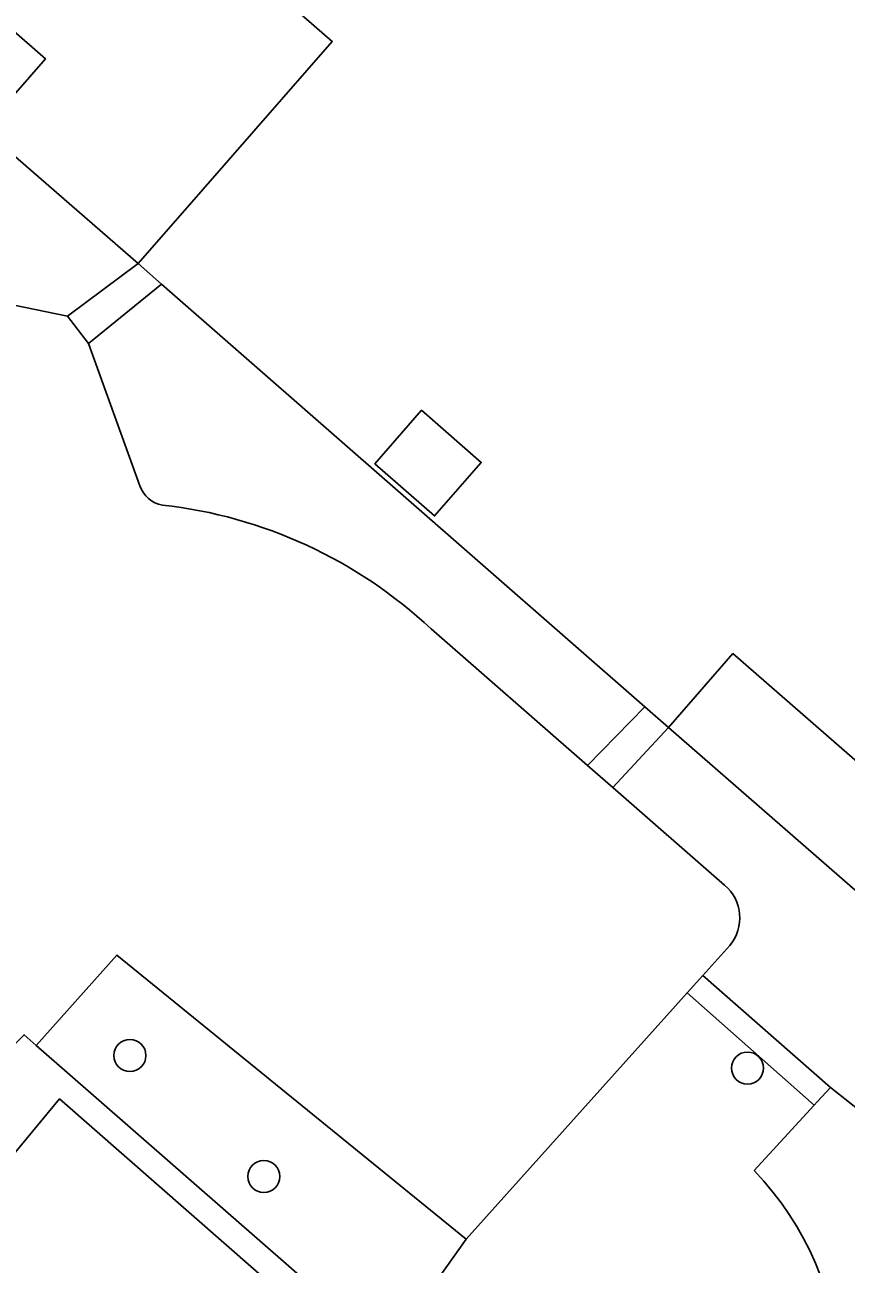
# Model space of a CAD drawing. Extents: x 158472 to 159562, y 388525 to 389606.
# Drawn here: x 158831.41 to 158856.42, y 388780.05 to 388817.79 of the extents above; entities that cross this region are included whole.
import ezdxf

# ---------------------------------------------------------------- set-up
doc = ezdxf.new("R2010")
doc.units = 0
for name, color, linetype in [('IMGEO_Boom', 7, 'Continuous'), ('IMGEO_Erf', 7, 'Continuous'), ('IMGEO_Groenvoorziening', 7, 'Continuous'), ('IMGEO_Pand', 7, 'Continuous'), ('IMGEO_Parkeervlak_open', 7, 'Continuous'), ('IMGEO_Rijbaan_lokaal_open', 7, 'Continuous'), ('IMGEO_Voetpad_onverhard', 7, 'Continuous'), ('IMGEO_Voetpad_open', 7, 'Continuous')]:
    doc.layers.add(name, color=color, linetype=linetype)

msp = doc.modelspace()

# ---------------------------------------------------------------- linework, layer by layer
at = {"layer": 'IMGEO_Boom'}
for centre in [(158834.607, 388786.403), (158853.415, 388786.02), (158838.686, 388782.719)]:
    msp.add_circle(centre, 0.489, dxfattribs=at)
at = {"layer": 'IMGEO_Erf'}
for points in [[(158870.82, 388874.821), (158823.415, 388820.545), (158827.165, 388817.214), (158830.153, 388814.603), (158832.033, 388816.754), (158827.515, 388820.703), (158831.565, 388825.337), (158835.679, 388830.043), (158840.205, 388826.087), (158842.022, 388828.165), (158843.915, 388830.33), (158839.365, 388834.307), (158843.39, 388838.911), (158847.508, 388843.623), (158848.336, 388842.899), (158852.045, 388839.658), (158853.853, 388841.726), (158855.705, 388843.845), (158851.999, 388847.086), (158851.17, 388847.81), (158855.247, 388852.474), (158859.372, 388857.193)], [(158856.776, 388835.354), (158852.811, 388830.754), (158852.623, 388830.91), (158848.619, 388826.331), (158846.662, 388824.092), (158844.783, 388821.943), (158842.537, 388823.907), (158838.489, 388819.275), (158840.768, 388817.283), (158836.833, 388812.782), (158834.855, 388810.519), (158835.567, 388809.896), (158850.284, 388797.025), (158851.009, 388796.391), (158852.973, 388798.644), (158857.231, 388794.932)]]:
    msp.add_lwpolyline(points, dxfattribs=at)
msp.add_lwpolyline([(158845.306, 388804.463), (158843.883, 388802.836), (158842.066, 388804.425), (158843.489, 388806.052)], close=True, dxfattribs=at)
at = {"layer": 'IMGEO_Groenvoorziening'}
for points in [[(158829.398, 388809.595), (158832.702, 388808.919), (158834.855, 388810.519), (158830.261, 388814.508)], [(158835.567, 388809.896), (158833.347, 388808.084), (158834.912, 388803.75)], [(158843.777, 388799.393), (158848.546, 388795.23), (158850.284, 388797.025), (158835.567, 388809.896)], [(158834.912, 388803.75), (158833.347, 388808.084), (158832.702, 388808.919), (158829.398, 388809.595)], [(158852.713, 388791.594), (158849.312, 388794.562), (158848.546, 388795.23), (158843.777, 388799.393)], [(158857.634, 388790.614), (158851.009, 388796.391), (158849.312, 388794.562), (158852.713, 388791.594)], [(158828.671, 388796.038), (158830.057, 388790.066), (158830.413, 388787.343), (158830.739, 388787.059), (158831.101, 388786.744), (158831.384, 388787.033), (158831.754, 388786.709), (158834.211, 388789.462), (158844.852, 388780.806), (158851.58, 388788.308), (158852.057, 388788.84), (158852.878, 388789.756)], [(158852.878, 388789.756), (158852.057, 388788.84), (158855.942, 388785.43), (158857.744, 388784.003)], [(158853.619, 388782.898), (158855.447, 388784.891), (158851.58, 388788.308), (158844.852, 388780.806), (158842.418, 388777.388), (158843.993, 388776.012), (158849.885, 388770.864), (158850.507, 388770.321), (158852.278, 388772.366), (158854.314, 388770.621)]]:
    msp.add_lwpolyline(points, dxfattribs=at)
msp.add_lwpolyline([(158834.211, 388789.462), (158831.754, 388786.709), (158832.697, 388785.881), (158842.418, 388777.388), (158844.852, 388780.806)], close=True, dxfattribs=at)
for centre, radius, start, end in [((158835.748, 388804.034), 0.883, 198.7466, 260.1612), ((158835.748, 388804.034), 0.883, 198.7466, 260.1612), ((158834.029, 388789.005), 14.245, 46.8198, 83.6805), ((158834.029, 388789.005), 14.245, 46.8198, 83.6805), ((158851.873, 388790.592), 1.308, 320.2542, 50.0054), ((158851.873, 388790.592), 1.308, 320.2542, 50.0054), ((158846.775, 388776.352), 9.47, 322.758, 43.7221)]:
    msp.add_arc(centre, radius, start, end, dxfattribs=at)
at = {"layer": 'IMGEO_Pand'}
for points in [[(158830.153, 388814.603), (158830.261, 388814.508), (158834.855, 388810.519), (158836.833, 388812.782), (158840.768, 388817.283), (158838.489, 388819.275), (158831.565, 388825.337), (158827.515, 388820.703), (158832.033, 388816.754)], [(158843.489, 388806.052), (158842.066, 388804.425), (158843.883, 388802.836), (158845.306, 388804.463)], [(158868.082, 388793.4), (158861.165, 388799.444), (158857.231, 388794.932), (158852.973, 388798.644), (158851.009, 388796.391), (158857.634, 388790.614), (158859.542, 388792.802), (158864.097, 388788.83)]]:
    msp.add_lwpolyline(points, close=True, dxfattribs=at)
at = {"layer": 'IMGEO_Parkeervlak_open'}
msp.add_lwpolyline([(158846.619, 388767.157), (158849.366, 388770.272), (158832.467, 388785.083), (158831.057, 388783.391)], dxfattribs=at)
at = {"layer": 'IMGEO_Rijbaan_lokaal_open'}
msp.add_lwpolyline([(158857.744, 388784.003), (158855.942, 388785.43), (158855.535, 388784.987), (158855.447, 388784.891), (158853.619, 388782.898)], dxfattribs=at)
msp.add_arc((158846.775, 388776.352), 9.47, 322.758, 43.7221, dxfattribs=at)
at = {"layer": 'IMGEO_Voetpad_onverhard'}
msp.add_lwpolyline([(158852.057, 388788.84), (158851.58, 388788.308), (158855.447, 388784.891), (158855.535, 388784.987), (158855.942, 388785.43)], close=True, dxfattribs=at)
at = {"layer": 'IMGEO_Voetpad_open'}
for points in [[(158835.567, 388809.896), (158834.855, 388810.519), (158832.702, 388808.919), (158833.347, 388808.084)], [(158851.009, 388796.391), (158850.284, 388797.025), (158848.546, 388795.23), (158849.312, 388794.562)]]:
    msp.add_lwpolyline(points, close=True, dxfattribs=at)
msp.add_lwpolyline([(158831.057, 388783.391), (158832.467, 388785.083), (158849.366, 388770.272), (158849.885, 388770.864), (158843.993, 388776.012), (158842.418, 388777.388), (158832.697, 388785.881), (158831.754, 388786.709), (158831.384, 388787.033), (158831.101, 388786.744), (158830.739, 388787.059), (158830.413, 388787.343), (158814.263, 388801.394), (158814.095, 388801.54), (158813.735, 388801.853), (158808.612, 388806.31)], dxfattribs=at)

doc.saveas('drawing.dxf')
